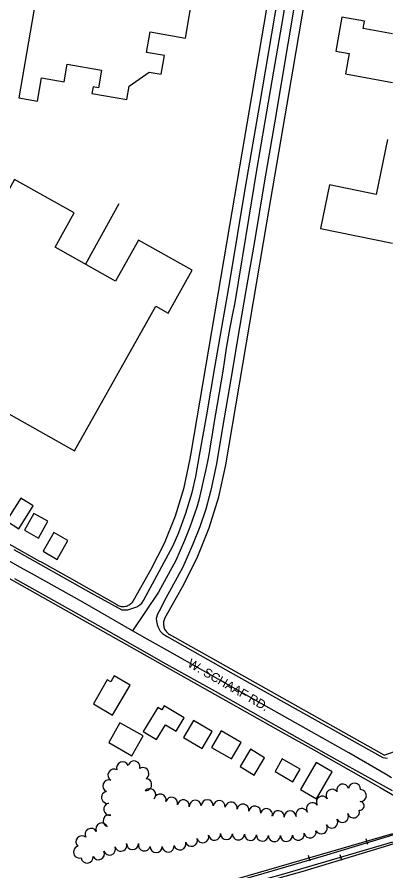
# Model space of a CAD drawing. Extents: x -25029 to 2274964, y -81170 to 687028.
# Drawn here: x -15374 to -14759, y -63645 to -62222 of the extents above; entities that cross this region are included whole.
import ezdxf

# ---------------------------------------------------------------- set-up
doc = ezdxf.new("R2010")
doc.units = 0
for name, color, linetype in [('81911BEA - RW_X_Fee_RW', 7, 'Continuous'), ('BLDG', 7, 'Continuous'), ('GE_X_CL_2000', 7, 'Continuous'), ('RD_X_RR_1', 7, 'Continuous'), ('ROAD', 7, 'Continuous'), ('ROAD-NAME', 7, 'Continuous'), ('RR', 7, 'Continuous'), ('TREES', 7, 'Continuous'), ('WALL', 7, 'Continuous')]:
    doc.layers.add(name, color=color, linetype=linetype)

msp = doc.modelspace()

# ---------------------------------------------------------------- linework, layer by layer
at = {"layer": '81911BEA - RW_X_Fee_RW'}
for p, q in [((-15179.7, -63194), (-15150.5, -63142.2)), ((-15127.4, -63223.5), (-15098.2, -63171.6)), ((-14761.9, -63451.9), (-15119.8, -63250.7)), ((-14879.6, -63443.2), (-14776.7, -63501.1))]:
    msp.add_line(p, q, dxfattribs=at)
for points in [[(-15085.4, -62958.4), (-15083.7, -62948.6), (-15019.3, -62569.5), (-14953.9, -62185), (-14870.1, -61692.1), (-14853.8, -61596.4)], [(-15026.2, -62968.5), (-14957.5, -62565.2), (-14913.9, -62309), (-14849.3, -61929.4), (-14833.3, -61835.7), (-14817.8, -61744.9), (-14792.6, -61597), (-14792.6, -61596.9)], [(-15333.3, -63130.6), (-15336.9, -63128.5), (-15382.3, -63103), (-15425.8, -63078.5), (-15469.4, -63054), (-15513, -63029.5), (-15556.6, -63004.9), (-15600.1, -62980.4), (-15643.7, -62955.9)], [(-15150.5, -63142.2), (-15128.4, -63098.5), (-15110, -63053.1), (-15095.7, -63006.3), (-15085.4, -62958.4)], [(-15098.2, -63171.6), (-15073.7, -63123.4), (-15053.5, -63073.2), (-15037.6, -63021.4), (-15026.2, -62968.5)], [(-15705.9, -62978.3), (-15581.3, -63048.4), (-15466.1, -63113.2), (-15353.4, -63176.6), (-15200.7, -63262.5), (-15148.4, -63292), (-15118.6, -63308.8), (-15061.3, -63341), (-15017.3, -63365.7), (-14973.7, -63390.3), (-14930.2, -63414.8), (-14879.6, -63443.2)], [(-15206.9, -63201.7), (-15286.8, -63156.7), (-15333.3, -63130.6)], [(-15206.9, -63201.7), (-15205.4, -63202.5), (-15203.8, -63203.1), (-15202.1, -63203.6), (-15200.4, -63204), (-15198.6, -63204.2), (-15196.9, -63204.2), (-15195.2, -63204.1), (-15193.4, -63203.9), (-15191.7, -63203.5), (-15190.1, -63203), (-15188.5, -63202.3), (-15186.9, -63201.4), (-15185.5, -63200.5), (-15184.1, -63199.4), (-15182.8, -63198.2), (-15181.7, -63196.9), (-15180.6, -63195.5), (-15179.7, -63194)], [(-14761.9, -63451.9), (-14151.4, -63235.3), (-14094.8, -63215.3)], [(-15127.4, -63223.5), (-15128.2, -63225), (-15128.8, -63226.6), (-15129.3, -63228.3), (-15129.7, -63230), (-15129.9, -63231.8), (-15130, -63233.5), (-15129.9, -63235.2), (-15129.6, -63237), (-15129.2, -63238.7), (-15128.7, -63240.3), (-15128, -63241.9), (-15127.2, -63243.5), (-15126.2, -63244.9), (-15125.1, -63246.3), (-15124, -63247.6), (-15122.7, -63248.7), (-15121.3, -63249.8), (-15119.8, -63250.7)], [(-14776.7, -63501.1), (-14768.6, -63505.8), (-14561.4, -63626), (-14504.9, -63658.7), (-14442.6, -63694.9)]]:
    msp.add_lwpolyline(points, dxfattribs=at)
at = {"layer": 'BLDG'}
msp.add_line((-14748.4, -62250.6), (-14797.3, -62241.7), dxfattribs=at)
for points in [[(-15339.9, -62362.4), (-15333.1, -62323.8), (-15295.7, -62330.3), (-15290.5, -62300.8), (-15233.1, -62310.8), (-15238.2, -62340.2), (-15247.2, -62338.6), (-15249.1, -62349.6), (-15191.1, -62359.7), (-15187.2, -62337.6), (-15153.5, -62314.1), (-15133.6, -62317.5), (-15128.3, -62286.7), (-15158.2, -62281.5), (-15152.2, -62247.2), (-15093.4, -62257.4), (-15080.2, -62181.7), (-15333.1, -62137.7), (-15371.2, -62357)], [(-15142.5, -62703.9), (-15122.1, -62715.4), (-15082, -62644.2), (-15171.4, -62594), (-15209.8, -62662.3), (-15310.5, -62605.7), (-15278.5, -62548.8), (-15378.2, -62492.8), (-15410.1, -62549.5), (-15483.8, -62508.1), (-15621, -62752.3), (-15278, -62945)], [(-15391.5, -63061.8), (-15371.1, -63074.7), (-15347.1, -63036.8), (-15367.4, -63023.9)], [(-15346, -63049.4), (-15361.5, -63077.2), (-15338.2, -63090.2), (-15322.7, -63062.3)], [(-15289.1, -63094.5), (-15312.6, -63080.9), (-15330.7, -63112.3), (-15307.1, -63125.9)], [(-15212, -63319.8), (-15217.9, -63330), (-15223.5, -63326.6), (-15246.8, -63366.3), (-15214.7, -63385.1), (-15185.6, -63335.3)], [(-15132.9, -63376.2), (-15139.6, -63372.2), (-15163.6, -63412.5), (-15141.3, -63425.8), (-15126.6, -63401.3), (-15108.8, -63411.9), (-15095.5, -63389.8), (-15129, -63369.8)], [(-15221.2, -63431), (-15182.5, -63453), (-15163.6, -63419.8), (-15202.4, -63397.8)], [(-15096.4, -63422.6), (-15065.5, -63440.8), (-15048.9, -63412.5), (-15079.7, -63394.3)], [(-15049.7, -63438.9), (-15016.3, -63458.2), (-15000.3, -63430.6), (-15033.8, -63411.3)], [(-15002.2, -63471), (-14978.6, -63485), (-14961.5, -63456.1), (-14985.1, -63442.1)], [(-14944, -63479), (-14914.2, -63496.1), (-14902.3, -63475.3), (-14932.1, -63458.2)], [(-14901.7, -63509.2), (-14874.9, -63524.7), (-14848.9, -63479.8), (-14875.7, -63464.3)]]:
    msp.add_lwpolyline(points, close=True, dxfattribs=at)
for points in [[(-14797.3, -62241.7), (-14795, -62229.4), (-14832.5, -62222.6), (-14842.8, -62279.3), (-14820.3, -62283.4), (-14826.5, -62317.1), (-14748.4, -62331.3)], [(-14756.4, -62426.3), (-14775.3, -62517.9), (-14853.1, -62501.9), (-14868, -62574.6), (-14748.4, -62599.2)]]:
    msp.add_lwpolyline(points, dxfattribs=at)
at = {"layer": 'GE_X_CL_2000'}
for points in [[(-14916.5, -62135), (-14930.9, -62223.1), (-14946.7, -62312.6), (-14960.9, -62396.6), (-14975.5, -62481), (-14987.9, -62555.9), (-14998.4, -62620.3), (-15000, -62630.1), (-15005.7, -62663.9), (-15011.2, -62697.8), (-15015, -62716.8), (-15019.3, -62739.3), (-15022.1, -62754.9), (-15025.3, -62774), (-15028.2, -62793.2), (-15030.9, -62812.4), (-15046.7, -62903), (-15048.9, -62918), (-15051.3, -62933.1), (-15053.9, -62948.1), (-15056.8, -62963), (-15059.8, -62978), (-15063.1, -62992.8), (-15066.6, -63007.7), (-15071.1, -63027.3), (-15074.5, -63038.6), (-15078.1, -63049.9), (-15081.9, -63061.2), (-15086, -63072.3), (-15090.3, -63083.4), (-15094.9, -63094.3), (-15109.6, -63127.6), (-15138.4, -63180.5), (-15181.3, -63244.5)], [(-15181.3, -63244.5), (-15264.3, -63197.2), (-15345.1, -63152.2), (-15368.3, -63139.2), (-15477.3, -63077.7), (-15576.6, -63022), (-15647.3, -62982.2), (-15698.4, -62953.4), (-15788.2, -62903), (-15848.7, -62869.6), (-15887.8, -62847.4), (-15926.5, -62825.4), (-15933.7, -62821.3), (-15937.1, -62819.4), (-15973.7, -62798.9), (-16010.3, -62778.4), (-16061.9, -62749.1), (-16075, -62741.7), (-16084.3, -62736.5), (-16129.9, -62711), (-16178.7, -62683.6), (-16240.2, -62648.9), (-16269, -62632.7)], [(-14749.7, -63489.4), (-14758.7, -63484.1), (-14821, -63447.9), (-14954.1, -63373.1), (-15119.4, -63280), (-15156.9, -63258.4), (-15181.3, -63244.5)]]:
    msp.add_lwpolyline(points, dxfattribs=at)
at = {"layer": 'RD_X_RR_1'}
for points in [[(-15597.3, -63804.3), (-15486.7, -63779.8), (-15399.6, -63760.1), (-15325.2, -63742.4), (-15245.2, -63722.4), (-15152.7, -63699.3), (-15084.8, -63681.4), (-15055.6, -63675), (-14975.6, -63652.5), (-14863.3, -63619.7), (-14785.9, -63596.2), (-14696.2, -63569.1)], [(-15582.6, -63815.2), (-15463.9, -63788.4), (-15326.8, -63755.8), (-15225.4, -63730.7), (-15086.2, -63695.6), (-15025.1, -63680.7), (-14896.9, -63645), (-14754.6, -63601.6), (-14680.6, -63577.8)]]:
    msp.add_lwpolyline(points, dxfattribs=at)
at = {"layer": 'ROAD'}
for points in [[(-14901.6, -62140.3), (-14922.6, -62267.1), (-14944.5, -62396.1), (-14962, -62498.7), (-14978.4, -62596.5), (-14992.5, -62678.1), (-15003.1, -62739.8), (-15017.4, -62825.7), (-15031.3, -62906.3), (-15041.6, -62966.6), (-15050.9, -63010.4), (-15059.5, -63041.9), (-15069.3, -63071.6), (-15080.8, -63100.5), (-15097.8, -63138.8), (-15125.9, -63190.1), (-15137.3, -63211.8), (-15139.7, -63216.9), (-15141.9, -63224.2), (-15141.7, -63228.8), (-15140.3, -63234.5), (-15138.5, -63238.4), (-15135.5, -63245.2), (-15131.6, -63249.2), (-15126.4, -63252.6), (-15123.5, -63254.1), (-15013.5, -63316.3), (-14877.8, -63392.3), (-14764.3, -63455.5), (-14756.7, -63456.8)], [(-15379.5, -63109.1), (-15251.1, -63181.4), (-15199.1, -63209.6), (-15189.1, -63209.8), (-15174.4, -63204.9), (-15169.3, -63201.6), (-15165.9, -63198.6), (-15163.2, -63194.3), (-15113.8, -63102.4), (-15104.4, -63081.1), (-15092.6, -63049), (-15082.2, -63014.2), (-15075.9, -62987.7), (-15069.7, -62952.5), (-15057.6, -62885.1), (-15043.7, -62802.8), (-15019.2, -62663.5), (-14993, -62505.8), (-14969.6, -62367.9), (-14939.6, -62190.8)], [(-14748.4, -63511.5), (-14840.2, -63460), (-14955, -63395.7), (-15043.4, -63345.9), (-15125.3, -63300.4), (-15224.8, -63243.6), (-15335, -63181.8), (-15377.7, -63157.9)]]:
    msp.add_lwpolyline(points, dxfattribs=at)
at = {"layer": 'RR'}
for p, q in [((-14792.9, -63590.5), (-14790.1, -63600.1)), ((-14888.9, -63618.5), (-14886.1, -63628.1)), ((-14835.8, -63617.1), (-14833, -63626.7))]:
    msp.add_line(p, q, dxfattribs=at)
for points in [[(-14748.4, -63582.8), (-15006.8, -63658), (-15234.4, -63717.7), (-15355, -63747.1)], [(-14748.4, -63596.6), (-14933.7, -63651.1), (-15146, -63709.2), (-15354.5, -63761.1)]]:
    msp.add_lwpolyline(points, dxfattribs=at)
at = {"layer": 'TREES'}
for centre, radius, start, end in [((-15198.1, -63472.8), 10, 21.5452, 201.5452), ((-15179.1, -63471.5), 10, 345.8159, 165.8159), ((-15164.2, -63482.5), 10, 301.4831, 121.4831), ((-15212.5, -63485.1), 10, 59.6473, 239.6473), ((-15221.2, -63503), 10, 68.6203, 248.6203), ((-15159.6, -63501), 10, 266.6094, 86.6094), ((-14831.2, -63510.1), 10, 15.0929, 195.0929), ((-14811.5, -63508.3), 10, 355.4841, 175.4841), ((-15223.2, -63522.2), 10, 99.5984, 279.5984), ((-15152.7, -63517.7), 10, 318.3674, 138.3674), ((-14848.8, -63518.6), 10, 36.5528, 216.5528), ((-14801.8, -63519.1), 10, 268.4395, 88.4395), ((-15135.5, -63526.7), 10, 346.1422, 166.1422), ((-15116.2, -63531.8), 10, 344.5693, 164.5693), ((-15096.7, -63536.1), 10, 350.0333, 170.0333), ((-15076.9, -63537), 10, 5.2335, 185.2335), ((-15056.9, -63536.1), 10, 359.5452, 179.5452), ((-15037, -63537.4), 10, 353.3394, 173.3394), ((-15017.2, -63540.1), 10, 351.159, 171.159), ((-14865.3, -63530), 10, 32.7512, 212.7512), ((-14802.9, -63536.3), 7.3, 263.7193, 83.7193), ((-15219.6, -63541.9), 10, 101.1029, 281.1029), ((-14997.4, -63543.3), 10, 350.074, 170.074), ((-14977.7, -63546.7), 10, 350.4842, 170.4842), ((-14958.2, -63550.8), 10, 345.839, 165.839), ((-14938.5, -63554.3), 10, 354.0534, 174.0534), ((-14899.3, -63550.7), 10, 21.0808, 201.0808), ((-14881.8, -63541.2), 10, 35.6142, 215.6142), ((-14813.3, -63546.4), 10, 196.4139, 16.4139), ((-15220.6, -63561.2), 10, 72.6405, 252.6405), ((-14918.6, -63554.8), 10, 3.0271, 183.0271), ((-14849.4, -63563.3), 10, 208.4851, 28.4851), ((-14831.7, -63553.9), 10, 207.6559, 27.6559), ((-15232.7, -63574.8), 10, 24.0754, 204.0754), ((-14866.9, -63572.9), 10, 208.7245, 28.7245), ((-15266, -63596.2), 10, 48.4161, 228.4161), ((-15250.6, -63583.8), 10, 29.3165, 209.3165), ((-15064.3, -63587.8), 10, 196.3714, 16.3714), ((-15044.8, -63583.6), 10, 187.5012, 7.5012), ((-15024.9, -63582.5), 10, 178.9096, 358.9096), ((-15004.9, -63583.1), 10, 177.8002, 357.8002), ((-14984.9, -63584), 10, 176.8038, 356.8038), ((-14965, -63585.1), 10, 176.8686, 356.8686), ((-14945, -63585.8), 10, 179.6147, 359.6147), ((-14925, -63585.6), 10, 181.5097, 1.5097), ((-14905.1, -63583.6), 10, 189.7663, 9.7663), ((-14885.5, -63579.8), 10, 192.2414, 12.2414), ((-15201, -63601.9), 10, 196.6796, 16.6796), ((-15181.4, -63599.1), 10, 179.6519, 359.6519), ((-15161.7, -63601.5), 10, 166.04, 346.04), ((-15102.5, -63599.7), 10, 196.3291, 16.3291), ((-15083.4, -63593.7), 10, 198.3741, 18.3741), ((-15269.9, -63613.3), 10, 105.7067, 285.7067), ((-15238.3, -63616.2), 10, 205.0086, 25.0086), ((-15219.9, -63608.4), 10, 201.2421, 21.2421), ((-15142, -63604.1), 10, 178.9914, 358.9914), ((-15122, -63603.4), 10, 185.1535, 5.1535), ((-15257.3, -63621.7), 10, 187.106, 7.106)]:
    msp.add_arc(centre, radius, start, end, dxfattribs=at)
at = {"layer": 'WALL'}
msp.add_line((-15204.1, -62533.3), (-15259.8, -62634.2), dxfattribs=at)

# ---------------------------------------------------------------- texts
at = {"layer": 'ROAD-NAME'}
msp.add_text('W. SCHAAF RD.', height=14.99, rotation=329.9196, dxfattribs=at).set_placement((-15091, -63303.3))

doc.saveas('drawing.dxf')
